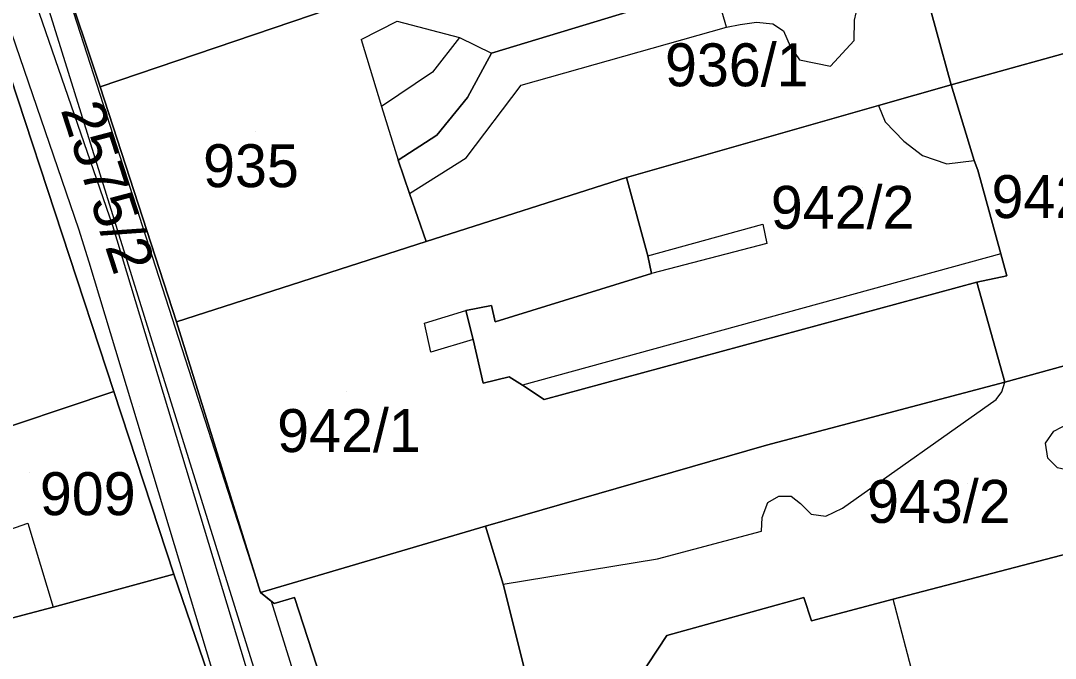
# Model space of a CAD drawing. Extents: x -263423 to -261326, y -1240067 to -1237864.
# Drawn here: x -262681.48 to -262633.27, y -1239222.39 to -1239192.69 of the extents above; entities that cross this region are included whole.
import ezdxf

# ---------------------------------------------------------------- set-up
doc = ezdxf.new("R2010")
doc.units = 0
for name, color, linetype in [('body_kn', 7, 'Continuous'), ('kladpar_druhypozemkov', 7, 'Continuous'), ('kladpar_hranice', 7, 'Continuous'), ('kladpar_parcelnecisla', 7, 'Continuous'), ('kladpar_plochy', 7, 'Continuous'), ('tarchy_linie', 7, 'Continuous'), ('zappar_hrandruhpozemk', 7, 'Continuous')]:
    doc.layers.add(name, color=color, linetype=linetype)

msp = doc.modelspace()

# ---------------------------------------------------------------- linework, layer by layer
at = {"layer": 'body_kn'}
for p, q in [((-262663.95, -1239192.71), (-262663.95, -1239192.71)), ((-262647.2, -1239192.75), (-262647.2, -1239192.75)), ((-262648.6, -1239192.98), (-262648.6, -1239192.98)), ((-262648.6, -1239192.98), (-262648.6, -1239192.98)), ((-262647.96, -1239192.86), (-262647.96, -1239192.86)), ((-262646.44, -1239192.83), (-262646.44, -1239192.83)), ((-262645.94, -1239193.16), (-262645.94, -1239193.16)), ((-262665.62, -1239193.56), (-262665.62, -1239193.56)), ((-262661.04, -1239193.47), (-262661.04, -1239193.47)), ((-262661.04, -1239193.47), (-262661.04, -1239193.47)), ((-262642.65, -1239193.61), (-262642.65, -1239193.61)), ((-262659.54, -1239194.2), (-262659.54, -1239194.2)), ((-262645.63, -1239193.87), (-262645.63, -1239193.87)), ((-262645.2, -1239194.51), (-262645.2, -1239194.51)), ((-262662.29, -1239195.09), (-262662.29, -1239195.09)), ((-262643.75, -1239194.8), (-262643.75, -1239194.8)), ((-262658.17, -1239195.69), (-262658.17, -1239195.69)), ((-262638.12, -1239195.68), (-262638.12, -1239195.68)), ((-262677.78, -1239195.77), (-262677.78, -1239195.77)), ((-262677.78, -1239195.77), (-262677.78, -1239195.77)), ((-262660.66, -1239196.27), (-262660.66, -1239196.27)), ((-262641.51, -1239196.63), (-262641.51, -1239196.63)), ((-262641.51, -1239196.63), (-262641.51, -1239196.63)), ((-262664.67, -1239196.69), (-262664.67, -1239196.69)), ((-262664.67, -1239196.69), (-262664.67, -1239196.69)), ((-262641.21, -1239197.39), (-262641.21, -1239197.39)), ((-262662.1, -1239198.02), (-262662.1, -1239198.02)), ((-262640.34, -1239198.3), (-262640.34, -1239198.3)), ((-262660.72, -1239199.07), (-262660.72, -1239199.07)), ((-262639.46, -1239198.96), (-262639.46, -1239198.96)), ((-262663.9, -1239199.19), (-262663.9, -1239199.19)), ((-262638.33, -1239199.36), (-262638.33, -1239199.36)), ((-262637.06, -1239199.2), (-262637.06, -1239199.2)), ((-262653.26, -1239199.99), (-262653.26, -1239199.99)), ((-262636.88, -1239199.65), (-262636.88, -1239199.65)), ((-262663.36, -1239200.73), (-262663.36, -1239200.73)), ((-262663.36, -1239200.73), (-262663.36, -1239200.73)), ((-262678.78, -1239202.39), (-262678.78, -1239202.39)), ((-262677.2, -1239202.22), (-262677.2, -1239202.22)), ((-262646.9, -1239202.16), (-262646.9, -1239202.16)), ((-262662.59, -1239202.97), (-262662.59, -1239202.97)), ((-262646.72, -1239203.06), (-262646.72, -1239203.06)), ((-262652.26, -1239203.64), (-262652.26, -1239203.64)), ((-262652.26, -1239203.64), (-262652.26, -1239203.64)), ((-262635.82, -1239203.55), (-262635.82, -1239203.55)), ((-262635.82, -1239203.55), (-262635.82, -1239203.55)), ((-262678.3, -1239203.94), (-262678.3, -1239203.94)), ((-262652.09, -1239204.47), (-262652.09, -1239204.47)), ((-262635.53, -1239204.57), (-262635.53, -1239204.57)), ((-262636.93, -1239204.86), (-262636.93, -1239204.86)), ((-262660.75, -1239206.18), (-262660.75, -1239206.18)), ((-262659.54, -1239205.96), (-262659.54, -1239205.96)), ((-262674.22, -1239206.72), (-262674.22, -1239206.72)), ((-262662.67, -1239206.78), (-262662.67, -1239206.78)), ((-262659.37, -1239206.72), (-262659.37, -1239206.72)), ((-262660.4, -1239207.53), (-262660.4, -1239207.53)), ((-262660.4, -1239207.53), (-262660.4, -1239207.53)), ((-262662.38, -1239208.12), (-262662.38, -1239208.12)), ((-262659.94, -1239209.57), (-262659.94, -1239209.57)), ((-262658.73, -1239209.28), (-262658.73, -1239209.28)), ((-262658.73, -1239209.28), (-262658.73, -1239209.28)), ((-262658.1, -1239209.67), (-262658.1, -1239209.67)), ((-262635.63, -1239209.53), (-262635.63, -1239209.53)), ((-262635.63, -1239209.53), (-262635.63, -1239209.53)), ((-262677.14, -1239209.96), (-262677.14, -1239209.96)), ((-262677.14, -1239209.96), (-262677.14, -1239209.96)), ((-262635.77, -1239209.97), (-262635.77, -1239209.97)), ((-262657.1, -1239210.33), (-262657.1, -1239210.33)), ((-262636.03, -1239210.34), (-262636.03, -1239210.34)), ((-262633.34, -1239211.8), (-262633.34, -1239211.8)), ((-262646.74, -1239212.46), (-262646.74, -1239212.46)), ((-262633.73, -1239212.36), (-262633.73, -1239212.36)), ((-262633.62, -1239213.06), (-262633.62, -1239213.06)), ((-262646.16, -1239214.83), (-262646.16, -1239214.83)), ((-262645.59, -1239214.84), (-262645.59, -1239214.84)), ((-262646.67, -1239215.13), (-262646.67, -1239215.13)), ((-262645.15, -1239215.17), (-262645.15, -1239215.17)), ((-262643.19, -1239215.4), (-262643.19, -1239215.4)), ((-262646.94, -1239215.83), (-262646.94, -1239215.83)), ((-262644.65, -1239215.68), (-262644.65, -1239215.68)), ((-262643.96, -1239215.76), (-262643.96, -1239215.76)), ((-262681.15, -1239216.1), (-262681.15, -1239216.1)), ((-262659.83, -1239216.24), (-262659.83, -1239216.24)), ((-262659.83, -1239216.24), (-262659.83, -1239216.24)), ((-262646.96, -1239216.46), (-262646.96, -1239216.46)), ((-262651.81, -1239217.75), (-262651.81, -1239217.75)), ((-262674.35, -1239218.47), (-262674.35, -1239218.47)), ((-262670.31, -1239219.32), (-262670.31, -1239219.32)), ((-262659, -1239218.93), (-262659, -1239218.93)), ((-262659, -1239218.93), (-262659, -1239218.93)), ((-262669.82, -1239219.73), (-262669.82, -1239219.73)), ((-262668.72, -1239219.55), (-262668.72, -1239219.55)), ((-262644.99, -1239219.55), (-262644.99, -1239219.55)), ((-262640.83, -1239219.64), (-262640.83, -1239219.64)), ((-262679.97, -1239220), (-262679.97, -1239220)), ((-262679.97, -1239220), (-262679.97, -1239220)), ((-262669.68, -1239219.84), (-262669.68, -1239219.84)), ((-262644.64, -1239220.64), (-262644.64, -1239220.64)), ((-262651.38, -1239221.32), (-262651.38, -1239221.32))]:
    msp.add_line(p, q, dxfattribs=at)
at = {"layer": 'kladpar_druhypozemkov'}
for p, q in [((-262670.53, -1239197.84), (-262670.53, -1239197.84)), ((-262642.27, -1239200.45), (-262642.27, -1239200.45)), ((-262666.32, -1239209.98), (-262666.32, -1239209.98)), ((-262675.93, -1239210.65), (-262675.93, -1239210.65)), ((-262681.06, -1239213.72), (-262681.06, -1239213.72)), ((-262637.36, -1239214.25), (-262637.36, -1239214.25))]:
    msp.add_line(p, q, dxfattribs=at)
at = {"layer": 'kladpar_hranice'}
for points in [[(-262671.37, -1239227.18), (-262674.35, -1239218.47), (-262677.14, -1239209.96), (-262681.96, -1239195.3), (-262686.85, -1239181.15), (-262689.9, -1239172.57), (-262693.44, -1239162.96), (-262696.53, -1239153.43), (-262703.99, -1239140.81), (-262698.23, -1239135.72), (-262693.51, -1239149.17), (-262689.22, -1239161.78), (-262685.26, -1239172.29), (-262682.6, -1239181.05), (-262681.3, -1239185.21), (-262677.78, -1239195.77)], [(-262671.32, -1239181.87), (-262670.11, -1239181.45), (-262667.94, -1239180.74), (-262660.59, -1239178.35), (-262660.41, -1239178.93), (-262658.93, -1239183.86), (-262662.51, -1239185.24), (-262667.34, -1239188.37), (-262666.62, -1239190.17), (-262666.02, -1239191.77), (-262667.94, -1239192.43), (-262677.78, -1239195.77), (-262681.3, -1239185.21), (-262672.09, -1239182.11), (-262671.32, -1239181.87)], [(-262638.17, -1239183.16), (-262634.02, -1239182.17), (-262633.25, -1239182), (-262630.08, -1239193.44), (-262630.97, -1239193.68), (-262638.12, -1239195.68), (-262639.53, -1239190.57), (-262641.42, -1239184.17), (-262638.17, -1239183.16)], [(-262641.42, -1239184.17), (-262639.53, -1239190.57), (-262638.12, -1239195.68), (-262641.51, -1239196.63), (-262653.26, -1239199.99), (-262662.59, -1239202.97), (-262663.36, -1239200.73), (-262663.9, -1239199.19), (-262662.1, -1239198.02), (-262660.66, -1239196.27), (-262659.54, -1239194.2), (-262653.09, -1239192.24), (-262654.26, -1239188.02), (-262650.37, -1239186.84), (-262641.42, -1239184.17)], [(-262666.02, -1239191.77), (-262654.26, -1239188.02), (-262653.09, -1239192.24), (-262659.54, -1239194.2), (-262660.66, -1239196.27), (-262662.1, -1239198.02), (-262663.9, -1239199.19), (-262663.36, -1239200.73), (-262662.59, -1239202.97), (-262674.22, -1239206.72), (-262677.78, -1239195.77), (-262667.94, -1239192.43), (-262666.02, -1239191.77)], [(-262630.97, -1239193.68), (-262630.08, -1239193.44), (-262628.25, -1239198.81), (-262627.79, -1239200.35), (-262625.93, -1239206.94), (-262627.34, -1239207.36), (-262629.19, -1239207.76), (-262635.63, -1239209.53), (-262636.93, -1239204.86), (-262635.53, -1239204.57), (-262635.82, -1239203.55), (-262636.88, -1239199.65), (-262637.06, -1239199.2), (-262638.12, -1239195.68), (-262630.97, -1239193.68)], [(-262681.96, -1239195.3), (-262677.14, -1239209.96), (-262683.92, -1239212.22), (-262690.89, -1239214.87), (-262702.51, -1239217.86), (-262702.7, -1239217.13), (-262703.15, -1239215.36), (-262703.61, -1239213.77), (-262704.74, -1239209.8), (-262706.68, -1239202.83), (-262702.6, -1239201.59), (-262692.37, -1239198.32), (-262681.96, -1239195.3)], [(-262641.51, -1239196.63), (-262638.12, -1239195.68), (-262637.06, -1239199.2), (-262636.88, -1239199.65), (-262635.82, -1239203.55), (-262635.53, -1239204.57), (-262636.93, -1239204.86), (-262657.1, -1239210.33), (-262658.1, -1239209.67), (-262658.73, -1239209.28), (-262659.94, -1239209.57), (-262660.4, -1239207.53), (-262660.75, -1239206.18), (-262659.54, -1239205.96), (-262659.37, -1239206.72), (-262652.09, -1239204.47), (-262652.26, -1239203.64), (-262653.26, -1239199.99), (-262641.51, -1239196.63)], [(-262677.78, -1239195.77), (-262674.22, -1239206.72), (-262670.31, -1239219.32), (-262669.68, -1239219.84), (-262668.72, -1239219.55), (-262664.8, -1239231.64)], [(-262658.73, -1239209.28), (-262658.1, -1239209.67), (-262657.1, -1239210.33), (-262636.93, -1239204.86), (-262635.63, -1239209.53), (-262646.74, -1239212.46), (-262659.83, -1239216.24), (-262670.31, -1239219.32), (-262674.22, -1239206.72), (-262662.59, -1239202.97), (-262653.26, -1239199.99), (-262652.26, -1239203.64), (-262652.09, -1239204.47), (-262659.37, -1239206.72), (-262659.54, -1239205.96), (-262660.75, -1239206.18), (-262660.4, -1239207.53), (-262659.94, -1239209.57), (-262658.73, -1239209.28)], [(-262635.63, -1239209.53), (-262629.19, -1239207.76), (-262627.34, -1239207.36), (-262625.93, -1239206.94), (-262623.82, -1239213.49), (-262625.43, -1239214.02), (-262623.29, -1239220.94), (-262624.15, -1239221.02), (-262625.85, -1239214.82), (-262627.19, -1239215.11), (-262626.96, -1239216.01), (-262640.83, -1239219.64), (-262644.64, -1239220.64), (-262644.99, -1239219.55), (-262651.38, -1239221.32), (-262652.69, -1239223.33), (-262656.9, -1239224.44), (-262657.25, -1239223.04), (-262657.95, -1239223.15), (-262659, -1239218.93), (-262659.83, -1239216.24), (-262646.74, -1239212.46), (-262635.63, -1239209.53)], [(-262677.14, -1239209.96), (-262674.35, -1239218.47), (-262679.97, -1239220), (-262685.52, -1239221.47), (-262688.71, -1239222.29), (-262689.72, -1239219.02), (-262690.89, -1239214.87), (-262683.92, -1239212.22), (-262677.14, -1239209.96)], [(-262659.83, -1239216.24), (-262659, -1239218.93), (-262657.95, -1239223.15), (-262657.25, -1239223.04), (-262656.9, -1239224.44), (-262652.69, -1239223.33), (-262651.38, -1239221.32), (-262644.99, -1239219.55), (-262644.64, -1239220.64), (-262640.83, -1239219.64), (-262626.96, -1239216.01), (-262627.19, -1239215.11), (-262625.85, -1239214.82), (-262624.15, -1239221.02), (-262625.49, -1239221.31), (-262628.74, -1239222.13), (-262639.46, -1239224.88), (-262664.8, -1239231.64), (-262668.72, -1239219.55), (-262669.68, -1239219.84), (-262670.31, -1239219.32), (-262659.83, -1239216.24)], [(-262679.97, -1239220), (-262674.35, -1239218.47), (-262671.37, -1239227.18), (-262681.01, -1239229.89), (-262682.8, -1239230.36), (-262689.5, -1239232.12), (-262690.61, -1239228.03), (-262692.03, -1239223.17), (-262688.71, -1239222.29), (-262685.52, -1239221.47), (-262679.97, -1239220)]]:
    msp.add_lwpolyline(points, dxfattribs=at)
at = {"layer": 'kladpar_plochy'}
msp.add_lwpolyline([(-262671.37, -1239227.18), (-262674.35, -1239218.47), (-262677.14, -1239209.96), (-262681.96, -1239195.3), (-262686.85, -1239181.15), (-262689.9, -1239172.57), (-262693.44, -1239162.96), (-262696.53, -1239153.43), (-262703.99, -1239140.81), (-262698.23, -1239135.72), (-262693.51, -1239149.17), (-262689.22, -1239161.78), (-262685.26, -1239172.29), (-262682.6, -1239181.05), (-262681.3, -1239185.21), (-262677.78, -1239195.77), (-262674.22, -1239206.72), (-262670.31, -1239219.32), (-262669.68, -1239219.84), (-262668.72, -1239219.55), (-262664.8, -1239231.64)], dxfattribs=at)
for points in [[(-262671.32, -1239181.87), (-262670.11, -1239181.45), (-262667.94, -1239180.74), (-262660.59, -1239178.35), (-262660.41, -1239178.93), (-262658.93, -1239183.86), (-262662.51, -1239185.24), (-262667.34, -1239188.37), (-262666.62, -1239190.17), (-262666.02, -1239191.77), (-262667.94, -1239192.43), (-262677.78, -1239195.77), (-262681.3, -1239185.21), (-262672.09, -1239182.11)], [(-262638.17, -1239183.16), (-262634.02, -1239182.17), (-262633.25, -1239182), (-262630.08, -1239193.44), (-262630.97, -1239193.68), (-262638.12, -1239195.68), (-262639.53, -1239190.57), (-262641.42, -1239184.17)], [(-262641.42, -1239184.17), (-262639.53, -1239190.57), (-262638.12, -1239195.68), (-262641.51, -1239196.63), (-262653.26, -1239199.99), (-262662.59, -1239202.97), (-262663.36, -1239200.73), (-262663.9, -1239199.19), (-262662.1, -1239198.02), (-262660.66, -1239196.27), (-262659.54, -1239194.2), (-262653.09, -1239192.24), (-262654.26, -1239188.02), (-262650.37, -1239186.84)], [(-262666.02, -1239191.77), (-262654.26, -1239188.02), (-262653.09, -1239192.24), (-262659.54, -1239194.2), (-262660.66, -1239196.27), (-262662.1, -1239198.02), (-262663.9, -1239199.19), (-262663.36, -1239200.73), (-262662.59, -1239202.97), (-262674.22, -1239206.72), (-262677.78, -1239195.77), (-262667.94, -1239192.43)], [(-262630.97, -1239193.68), (-262630.08, -1239193.44), (-262628.25, -1239198.81), (-262627.79, -1239200.35), (-262625.93, -1239206.94), (-262627.34, -1239207.36), (-262629.19, -1239207.76), (-262635.63, -1239209.53), (-262636.93, -1239204.86), (-262635.53, -1239204.57), (-262635.82, -1239203.55), (-262636.88, -1239199.65), (-262637.06, -1239199.2), (-262638.12, -1239195.68)], [(-262681.96, -1239195.3), (-262677.14, -1239209.96), (-262683.92, -1239212.22), (-262690.89, -1239214.87), (-262702.51, -1239217.86), (-262702.7, -1239217.13), (-262703.15, -1239215.36), (-262703.61, -1239213.77), (-262704.74, -1239209.8), (-262706.68, -1239202.83), (-262702.6, -1239201.59), (-262692.37, -1239198.32)], [(-262641.51, -1239196.63), (-262638.12, -1239195.68), (-262637.06, -1239199.2), (-262636.88, -1239199.65), (-262635.82, -1239203.55), (-262635.53, -1239204.57), (-262636.93, -1239204.86), (-262657.1, -1239210.33), (-262658.1, -1239209.67), (-262658.73, -1239209.28), (-262659.94, -1239209.57), (-262660.4, -1239207.53), (-262660.75, -1239206.18), (-262659.54, -1239205.96), (-262659.37, -1239206.72), (-262652.09, -1239204.47), (-262652.26, -1239203.64), (-262653.26, -1239199.99)], [(-262658.73, -1239209.28), (-262658.1, -1239209.67), (-262657.1, -1239210.33), (-262636.93, -1239204.86), (-262635.63, -1239209.53), (-262646.74, -1239212.46), (-262659.83, -1239216.24), (-262670.31, -1239219.32), (-262674.22, -1239206.72), (-262662.59, -1239202.97), (-262653.26, -1239199.99), (-262652.26, -1239203.64), (-262652.09, -1239204.47), (-262659.37, -1239206.72), (-262659.54, -1239205.96), (-262660.75, -1239206.18), (-262660.4, -1239207.53), (-262659.94, -1239209.57)], [(-262635.63, -1239209.53), (-262629.19, -1239207.76), (-262627.34, -1239207.36), (-262625.93, -1239206.94), (-262623.82, -1239213.49), (-262625.43, -1239214.02), (-262623.29, -1239220.94), (-262624.15, -1239221.02), (-262625.85, -1239214.82), (-262627.19, -1239215.11), (-262626.96, -1239216.01), (-262640.83, -1239219.64), (-262644.64, -1239220.64), (-262644.99, -1239219.55), (-262651.38, -1239221.32), (-262652.69, -1239223.33), (-262656.9, -1239224.44), (-262657.25, -1239223.04), (-262657.95, -1239223.15), (-262659, -1239218.93), (-262659.83, -1239216.24), (-262646.74, -1239212.46)], [(-262677.14, -1239209.96), (-262674.35, -1239218.47), (-262679.97, -1239220), (-262685.52, -1239221.47), (-262688.71, -1239222.29), (-262689.72, -1239219.02), (-262690.89, -1239214.87), (-262683.92, -1239212.22)], [(-262659.83, -1239216.24), (-262659, -1239218.93), (-262657.95, -1239223.15), (-262657.25, -1239223.04), (-262656.9, -1239224.44), (-262652.69, -1239223.33), (-262651.38, -1239221.32), (-262644.99, -1239219.55), (-262644.64, -1239220.64), (-262640.83, -1239219.64), (-262626.96, -1239216.01), (-262627.19, -1239215.11), (-262625.85, -1239214.82), (-262624.15, -1239221.02), (-262625.49, -1239221.31), (-262628.74, -1239222.13), (-262639.46, -1239224.88), (-262664.8, -1239231.64), (-262668.72, -1239219.55), (-262669.68, -1239219.84), (-262670.31, -1239219.32)], [(-262679.97, -1239220), (-262674.35, -1239218.47), (-262671.37, -1239227.18), (-262681.01, -1239229.89), (-262682.8, -1239230.36), (-262689.5, -1239232.12), (-262690.61, -1239228.03), (-262692.03, -1239223.17), (-262688.71, -1239222.29), (-262685.52, -1239221.47)]]:
    msp.add_lwpolyline(points, close=True, dxfattribs=at)
at = {"layer": 'tarchy_linie'}
for points in [[(-262704.09, -1239132.96), (-262703.14, -1239134.91), (-262702.11, -1239134.4), (-262700.68, -1239137.12), (-262700.23, -1239137.97), (-262699.08, -1239137.37), (-262697.87, -1239136.74), (-262693.54, -1239149.09), (-262688.95, -1239162.84), (-262685.07, -1239172.91), (-262682.6, -1239181.05), (-262681.3, -1239185.21), (-262670.31, -1239219.32), (-262669.82, -1239219.73), (-262662.93, -1239241.84)], [(-262643.64, -1239322.71), (-262648.26, -1239307.87), (-262648.46, -1239307.91), (-262660.55, -1239262.7), (-262665.57, -1239246.08), (-262667.32, -1239236.29), (-262671.09, -1239227.81), (-262678.3, -1239203.94), (-262678.78, -1239202.39), (-262688.15, -1239175.03), (-262689.78, -1239170.14), (-262704.09, -1239132.96)], [(-262700.68, -1239137.12), (-262683.2, -1239182.5), (-262662, -1239250.52), (-262657.62, -1239264.01), (-262654.44, -1239277.76), (-262640.67, -1239326.46)], [(-262699.08, -1239137.37), (-262686.68, -1239174.54), (-262681.67, -1239189.3), (-262677.2, -1239202.22), (-262659.07, -1239262.25), (-262646.92, -1239307.65), (-262641.64, -1239325.33), (-262642.4, -1239327.08)]]:
    msp.add_lwpolyline(points, dxfattribs=at)
at = {"layer": 'zappar_hrandruhpozemk'}
for p, q in [((-262665.62, -1239193.56), (-262664.67, -1239196.69)), ((-262661.04, -1239193.47), (-262662.29, -1239195.09)), ((-262662.29, -1239195.09), (-262664.67, -1239196.69)), ((-262664.67, -1239196.69), (-262663.9, -1239199.19)), ((-262640.34, -1239198.3), (-262639.46, -1239198.96)), ((-262652.26, -1239203.64), (-262646.9, -1239202.16)), ((-262635.82, -1239203.55), (-262658.1, -1239209.67)), ((-262662.67, -1239206.78), (-262660.75, -1239206.18)), ((-262662.38, -1239208.12), (-262662.67, -1239206.78)), ((-262660.4, -1239207.53), (-262662.38, -1239208.12)), ((-262689.72, -1239219.02), (-262681.15, -1239216.1)), ((-262681.15, -1239216.1), (-262679.97, -1239220)), ((-262651.81, -1239217.75), (-262646.96, -1239216.46)), ((-262659, -1239218.93), (-262651.81, -1239217.75)), ((-262639.46, -1239224.88), (-262640.83, -1239219.64))]:
    msp.add_line(p, q, dxfattribs=at)
for points in [[(-262658.17, -1239195.69), (-262648.6, -1239192.98), (-262650.37, -1239186.84)], [(-262648.6, -1239192.98), (-262647.96, -1239192.86), (-262647.2, -1239192.75), (-262646.44, -1239192.83), (-262645.94, -1239193.16), (-262645.63, -1239193.87), (-262645.2, -1239194.51), (-262643.75, -1239194.8), (-262642.65, -1239193.61), (-262642.63, -1239192.66), (-262642.48, -1239191.97), (-262641.96, -1239191.28), (-262640.87, -1239190.79), (-262639.53, -1239190.57)], [(-262665.62, -1239193.56), (-262663.95, -1239192.71), (-262661.04, -1239193.47), (-262659.54, -1239194.2)], [(-262663.36, -1239200.73), (-262660.72, -1239199.07), (-262658.17, -1239195.69)], [(-262641.51, -1239196.63), (-262641.21, -1239197.39), (-262640.34, -1239198.3)], [(-262639.46, -1239198.96), (-262638.33, -1239199.36), (-262637.06, -1239199.2)], [(-262646.9, -1239202.16), (-262646.72, -1239203.06), (-262652.09, -1239204.47)], [(-262646.96, -1239216.46), (-262646.94, -1239215.83), (-262646.67, -1239215.13), (-262646.16, -1239214.83), (-262645.59, -1239214.84), (-262645.15, -1239215.17), (-262644.65, -1239215.68), (-262643.96, -1239215.76), (-262643.19, -1239215.4), (-262636.03, -1239210.34), (-262635.77, -1239209.97), (-262635.63, -1239209.53)], [(-262631.32, -1239212.61), (-262631.46, -1239213.11), (-262631.91, -1239213.48), (-262632.55, -1239213.66), (-262633.18, -1239213.52), (-262633.62, -1239213.06), (-262633.73, -1239212.36), (-262633.34, -1239211.8), (-262632.63, -1239211.43)]]:
    msp.add_lwpolyline(points, dxfattribs=at)

# ---------------------------------------------------------------- texts
at = {"layer": 'kladpar_parcelnecisla'}
for s, p in [('936/1', (-262651.462, -1239195.74)), ('935', (-262672.987, -1239200.44)), ('942/3', (-262636.248, -1239201.88)), ('942/2', (-262646.532, -1239202.38)), ('942/1', (-262669.536, -1239212.78)), ('909', (-262680.59, -1239215.72)), ('943/2', (-262642.048, -1239216.08))]:
    msp.add_text(s, height=2, dxfattribs=at).set_placement(p)
msp.add_text('2575/2', height=2, rotation=288, dxfattribs=at).set_placement((-262679.633, -1239196.832))

doc.saveas('drawing.dxf')
